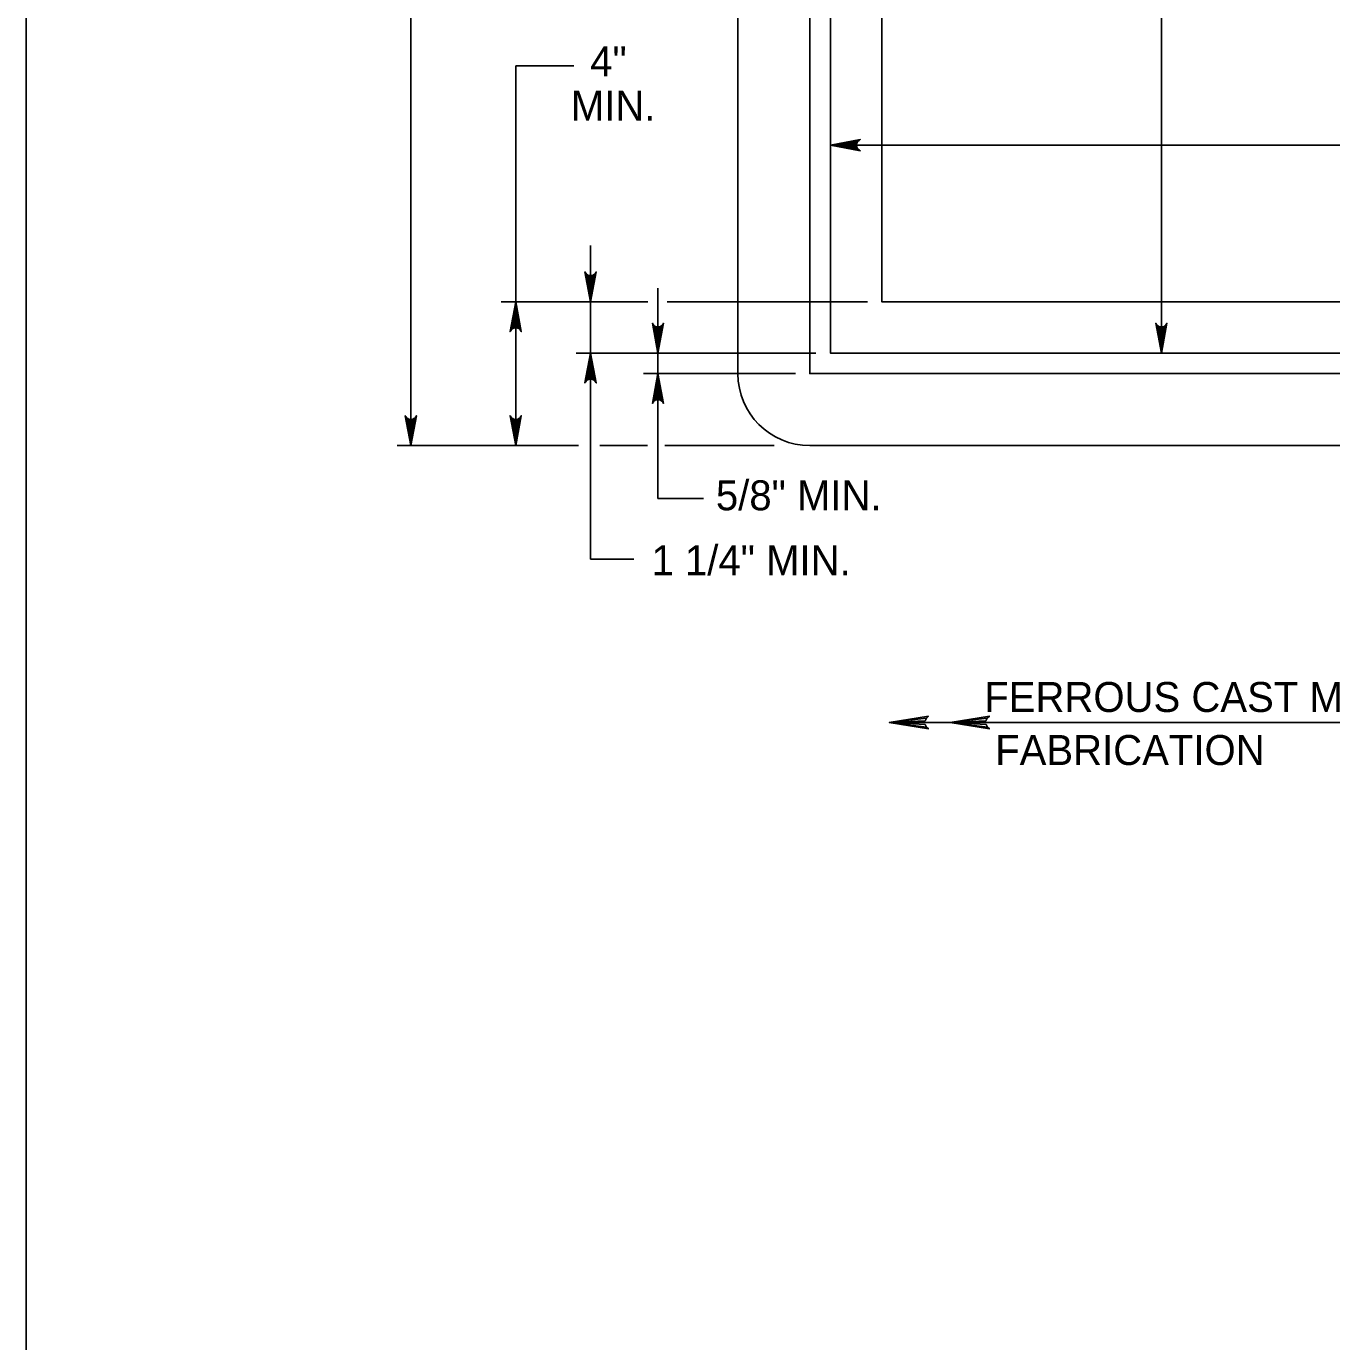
# Model space of a CAD drawing. Extents: x 2087776 to 2104538, y 970919 to 982612.
# Drawn here: x 2096181.2 to 2096609.8, y 975836 to 976268 of the extents above; entities that cross this region are included whole.
import ezdxf

# ---------------------------------------------------------------- set-up
doc = ezdxf.new("R2010")
doc.units = 0
doc.layers.add('1', color=7, linetype='Continuous')

msp = doc.modelspace()

# ---------------------------------------------------------------- linework, layer by layer
at = {"layer": '1'}
for p, q in [((2096307.45, 976130.34), (2096307.45, 976494.77)), ((2096553.85, 976464.4), (2096553.85, 976160.71)), ((2096360.95, 976255.04), (2096341.86, 976255.04)), ((2096341.86, 976255.04), (2096341.86, 976177.58)), ((2096445.18, 976165.43), (2096445.18, 976233.72)), ((2096445.18, 976228.99), (2096741.69, 976228.99)), ((2096381.29, 976177.58), (2096337.14, 976177.58)), ((2096341.86, 976177.58), (2096341.86, 976130.34)), ((2096385.28, 976177.58), (2096361.72, 976177.58)), ((2096457.33, 976177.58), (2096391.63, 976177.58)), ((2096457.33, 976177.58), (2096401.2, 976177.58)), ((2096440.45, 976160.71), (2096361.72, 976160.71)), ((2096440.45, 976160.71), (2096383.84, 976160.71)), ((2096449.9, 976160.71), (2096558.58, 976160.71)), ((2096433.71, 976153.95), (2096383.84, 976153.95)), ((2096362.44, 976130.34), (2096302.97, 976130.34)), ((2096385.17, 976130.34), (2096369.43, 976130.34)), ((2096426.76, 976130.34), (2096390.86, 976130.34)), ((2096715.13, 976039.39), (2096464.48, 976039.39))]:
    msp.add_line(p, q, dxfattribs=at)
for points in [[(2098759.93, 974866.19), (2098759.93, 976716.58), (2096181.19, 976716.58), (2096181.19, 974866.19), (2098759.93, 974866.19), (2098759.93, 974952.67), (2098103.76, 974952.67), (2098103.76, 975164.86), (2098759.93, 975164.86), (2098759.93, 975259.89), (2098103.76, 975259.89), (2098103.76, 974866.19), (2098362.29, 974866.19), (2098362.29, 974952.67), (2098362.29, 974866.19), (2098614.92, 974866.19), (2098614.92, 974952.67), (2098614.92, 974912.26), (2098759.93, 974912.26)], [(2096414.81, 976471.15), (2096414.81, 976153.95)], [(2096715.13, 976471.15), (2096438.43, 976471.15), (2096438.43, 976153.95), (2096715.13, 976153.95)], [(2096985.08, 976464.4), (2096445.18, 976464.4), (2096445.18, 976160.71), (2096985.08, 976160.71), (2096985.08, 976464.4)], [(2096968.21, 976447.53), (2096462.05, 976447.53), (2096462.05, 976177.58), (2096968.21, 976177.58), (2096968.21, 976447.53)], [(2096445.18, 976228.99), (2096454.96, 976230.83), (2096454.58, 976230.57), (2096454.21, 976230.31), (2096454.01, 976229.98), (2096453.82, 976229.65), (2096453.76, 976229.32), (2096453.71, 976228.99), (2096453.76, 976228.66), (2096453.82, 976228.34), (2096454.01, 976228.01), (2096454.21, 976227.68), (2096454.58, 976227.42), (2096454.96, 976227.16), (2096445.18, 976228.99), (2096454.58, 976227.42), (2096454.21, 976227.68), (2096445.18, 976228.99), (2096454.01, 976228.01), (2096453.82, 976228.34), (2096445.18, 976228.99), (2096453.76, 976228.66), (2096453.71, 976228.99), (2096445.18, 976228.99), (2096453.76, 976229.32), (2096453.82, 976229.65), (2096445.18, 976228.99), (2096454.01, 976229.98), (2096454.21, 976230.31), (2096445.18, 976228.99), (2096454.58, 976230.57)], [(2096366.44, 976196.05), (2096366.44, 976093.03)], [(2096366.44, 976177.58), (2096364.61, 976187.36), (2096364.87, 976186.98), (2096365.13, 976186.61), (2096365.46, 976186.41), (2096365.79, 976186.22), (2096366.11, 976186.16), (2096366.44, 976186.11), (2096366.77, 976186.16), (2096367.1, 976186.22), (2096367.43, 976186.41), (2096367.75, 976186.61), (2096368.02, 976186.98), (2096368.28, 976187.36), (2096366.44, 976177.58), (2096368.02, 976186.98), (2096367.75, 976186.61), (2096366.44, 976177.58), (2096367.43, 976186.41), (2096367.1, 976186.22), (2096366.44, 976177.58), (2096366.77, 976186.16), (2096366.44, 976186.11), (2096366.44, 976177.58), (2096366.11, 976186.16), (2096365.79, 976186.22), (2096366.44, 976177.58), (2096365.46, 976186.41), (2096365.13, 976186.61), (2096366.44, 976177.58), (2096364.87, 976186.98)], [(2096388.56, 976182.05), (2096388.56, 976113)], [(2096341.86, 976177.58), (2096343.7, 976167.79), (2096343.44, 976168.17), (2096343.17, 976168.54), (2096342.85, 976168.74), (2096342.52, 976168.93), (2096342.19, 976168.99), (2096341.86, 976169.05), (2096341.53, 976168.99), (2096341.21, 976168.93), (2096340.88, 976168.74), (2096340.55, 976168.54), (2096340.29, 976168.17), (2096340.03, 976167.79), (2096341.86, 976177.58), (2096340.29, 976168.17), (2096340.55, 976168.54), (2096341.86, 976177.58), (2096340.88, 976168.74), (2096341.21, 976168.93), (2096341.86, 976177.58), (2096341.53, 976168.99), (2096341.86, 976169.05), (2096341.86, 976177.58), (2096342.19, 976168.99), (2096342.52, 976168.93), (2096341.86, 976177.58), (2096342.85, 976168.74), (2096343.17, 976168.54), (2096341.86, 976177.58), (2096343.44, 976168.17)], [(2096388.56, 976160.71), (2096386.73, 976170.49), (2096386.99, 976170.11), (2096387.25, 976169.74), (2096387.58, 976169.54), (2096387.91, 976169.35), (2096388.23, 976169.29), (2096388.56, 976169.24), (2096388.89, 976169.29), (2096389.22, 976169.35), (2096389.55, 976169.54), (2096389.87, 976169.74), (2096390.14, 976170.11), (2096390.4, 976170.49), (2096388.56, 976160.71), (2096390.14, 976170.11), (2096389.87, 976169.74), (2096388.56, 976160.71), (2096389.55, 976169.54), (2096389.22, 976169.35), (2096388.56, 976160.71), (2096388.89, 976169.29), (2096388.56, 976169.24), (2096388.56, 976160.71), (2096388.23, 976169.29), (2096387.91, 976169.35), (2096388.56, 976160.71), (2096387.58, 976169.54), (2096387.25, 976169.74), (2096388.56, 976160.71), (2096386.99, 976170.11)], [(2096553.85, 976160.71), (2096552.02, 976170.49), (2096552.28, 976170.11), (2096552.54, 976169.74), (2096552.87, 976169.54), (2096553.19, 976169.35), (2096553.52, 976169.29), (2096553.85, 976169.24), (2096554.18, 976169.29), (2096554.51, 976169.35), (2096554.83, 976169.54), (2096555.16, 976169.74), (2096555.42, 976170.11), (2096555.69, 976170.49), (2096553.85, 976160.71), (2096555.42, 976170.11), (2096555.16, 976169.74), (2096553.85, 976160.71), (2096554.83, 976169.54), (2096554.51, 976169.35), (2096553.85, 976160.71), (2096554.18, 976169.29), (2096553.85, 976169.24), (2096553.85, 976160.71), (2096553.52, 976169.29), (2096553.19, 976169.35), (2096553.85, 976160.71), (2096552.87, 976169.54), (2096552.54, 976169.74), (2096553.85, 976160.71), (2096552.28, 976170.11)], [(2096366.44, 976160.71), (2096368.28, 976150.92), (2096368.02, 976151.3), (2096367.75, 976151.67), (2096367.43, 976151.87), (2096367.1, 976152.06), (2096366.77, 976152.12), (2096366.44, 976152.18), (2096366.11, 976152.12), (2096365.79, 976152.06), (2096365.46, 976151.87), (2096365.13, 976151.67), (2096364.87, 976151.3), (2096364.61, 976150.92), (2096366.44, 976160.71), (2096364.87, 976151.3), (2096365.13, 976151.67), (2096366.44, 976160.71), (2096365.46, 976151.87), (2096365.79, 976152.06), (2096366.44, 976160.71), (2096366.11, 976152.12), (2096366.44, 976152.18), (2096366.44, 976160.71), (2096366.77, 976152.12), (2096367.1, 976152.06), (2096366.44, 976160.71), (2096367.43, 976151.87), (2096367.75, 976151.67), (2096366.44, 976160.71), (2096368.02, 976151.3)], [(2096388.56, 976153.95), (2096390.4, 976144.17), (2096390.14, 976144.55), (2096389.87, 976144.92), (2096389.55, 976145.12), (2096389.22, 976145.31), (2096388.89, 976145.37), (2096388.56, 976145.42), (2096388.23, 976145.37), (2096387.91, 976145.31), (2096387.58, 976145.12), (2096387.25, 976144.92), (2096386.99, 976144.55), (2096386.73, 976144.17), (2096388.56, 976153.95), (2096386.99, 976144.55), (2096387.25, 976144.92), (2096388.56, 976153.95), (2096387.58, 976145.12), (2096387.91, 976145.31), (2096388.56, 976153.95), (2096388.23, 976145.37), (2096388.56, 976145.42), (2096388.56, 976153.95), (2096388.89, 976145.37), (2096389.22, 976145.31), (2096388.56, 976153.95), (2096389.55, 976145.12), (2096389.87, 976144.92), (2096388.56, 976153.95), (2096390.14, 976144.55)], [(2096307.45, 976130.34), (2096305.62, 976140.12), (2096305.88, 976139.75), (2096306.14, 976139.37), (2096306.47, 976139.18), (2096306.8, 976138.98), (2096307.12, 976138.92), (2096307.45, 976138.87), (2096307.78, 976138.92), (2096308.11, 976138.98), (2096308.44, 976139.18), (2096308.77, 976139.37), (2096309.03, 976139.75), (2096309.29, 976140.12), (2096307.45, 976130.34), (2096309.03, 976139.75), (2096308.77, 976139.37), (2096307.45, 976130.34), (2096308.44, 976139.18), (2096308.11, 976138.98), (2096307.45, 976130.34), (2096307.78, 976138.92), (2096307.45, 976138.87), (2096307.45, 976130.34), (2096307.12, 976138.92), (2096306.8, 976138.98), (2096307.45, 976130.34), (2096306.47, 976139.18), (2096306.14, 976139.37), (2096307.45, 976130.34), (2096305.88, 976139.75)], [(2096341.86, 976130.34), (2096340.03, 976140.12), (2096340.29, 976139.75), (2096340.55, 976139.37), (2096340.88, 976139.18), (2096341.21, 976138.98), (2096341.53, 976138.92), (2096341.86, 976138.87), (2096342.19, 976138.92), (2096342.52, 976138.98), (2096342.85, 976139.18), (2096343.17, 976139.37), (2096343.44, 976139.75), (2096343.7, 976140.12), (2096341.86, 976130.34), (2096343.44, 976139.75), (2096343.17, 976139.37), (2096341.86, 976130.34), (2096342.85, 976139.18), (2096342.52, 976138.98), (2096341.86, 976130.34), (2096342.19, 976138.92), (2096341.86, 976138.87), (2096341.86, 976130.34), (2096341.53, 976138.92), (2096341.21, 976138.98), (2096341.86, 976130.34), (2096340.88, 976139.18), (2096340.55, 976139.37), (2096341.86, 976130.34), (2096340.29, 976139.75)], [(2096438.43, 976130.34), (2096715.13, 976130.34)], [(2096388.56, 976113), (2096403.5, 976113)], [(2096366.44, 976093.03), (2096380.62, 976093.03)], [(2096476.74, 976037.85), (2096476.28, 976038.74), (2096464.48, 976039.39), (2096476.74, 976037.85), (2096477.37, 976037.31), (2096464.48, 976039.39), (2096476.27, 976039.97), (2096476.7, 976040.85), (2096464.48, 976039.39), (2096477.37, 976041.43), (2096476.7, 976040.85)], [(2096496.74, 976037.85), (2096496.28, 976038.74), (2096484.48, 976039.39), (2096496.74, 976037.85), (2096497.37, 976037.31), (2096484.48, 976039.39), (2096496.27, 976039.97), (2096496.7, 976040.85), (2096484.48, 976039.39), (2096497.37, 976041.43), (2096496.7, 976040.85)]]:
    msp.add_lwpolyline(points, dxfattribs=at)
msp.add_arc((2096438.43, 976153.95), 23.62, 180, 270, dxfattribs=at)

# ---------------------------------------------------------------- texts
for s, height, p in [('4"', 9.843, (2096366.32, 976251.63)), ('MIN.', 9.843, (2096359.96, 976237.07)), ('5/8" MIN.', 9.843, (2096407.59, 976109.08)), ('1 1/4" MIN.', 9.8425, (2096386.46, 976087.75)), ('FERROUS CAST MATERIAL', 9.8425, (2096495.7, 976042.84)), ('FABRICATION', 9.8425, (2096499.28, 976025.42))]:
    msp.add_text(s, height=height, dxfattribs=at).set_placement(p)

doc.saveas('drawing.dxf')
